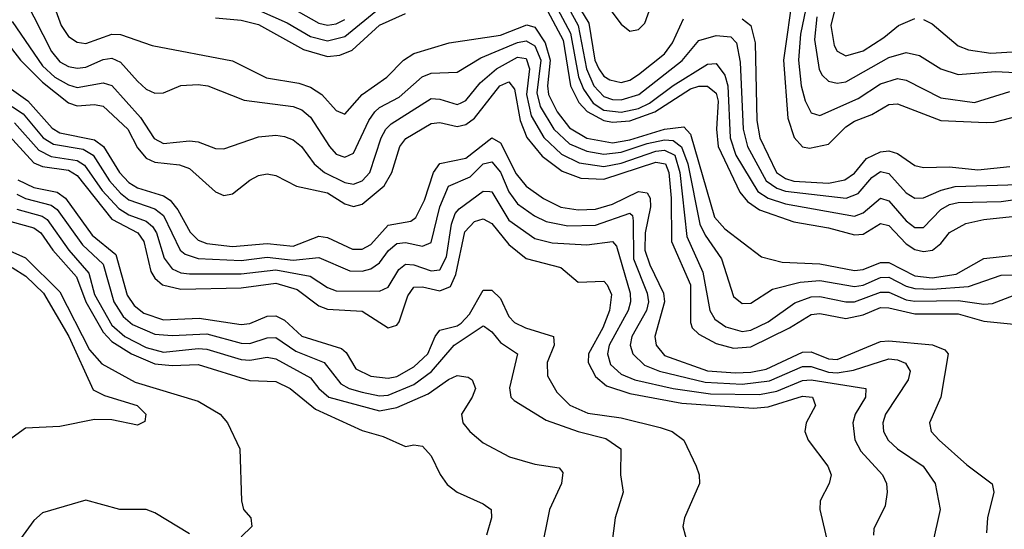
# Model space of a CAD drawing. Header units: inches. Extents: x 501365 to 657855, y 482276 to 547543.
# Tile 717 of 957: x 604337 to 606617, y 520744 to 521923. Entities that reach past the tile are written whole.
import ezdxf

# ---------------------------------------------------------------- set-up
doc = ezdxf.new("R2010")
doc.units = ezdxf.units.IN
doc.header["$MEASUREMENT"] = 0
doc.layers.add('A6502', color=7, linetype='Continuous')

msp = doc.modelspace()

# ---------------------------------------------------------------- linework, layer by layer
at = {"layer": 'A6502', "color": 5}
for points, elevation in [([(606250, 522050), (606215.1, 521910), (606223.3, 521863.3), (606230.3, 521850.3), (606250, 521839.4), (606290, 521851.6), (606338, 521882), (606372.1, 521910), (606410, 521926.1)], 3080), ([(605580.6, 522000.6), (605630.3, 521910), (605649.3, 521809.3), (605666.7, 521770), (605690, 521745.4), (605710, 521738.3), (605730, 521737.6), (605770.8, 521750), (605871.4, 521828.6), (605910, 521875.3), (605950, 521886.6), (605983.9, 521883.9), (605996.8, 521870), (606005.1, 521825.1), (606012.2, 521670), (606022.4, 521630), (606065.7, 521550), (606090, 521533.2), (606110, 521526.8), (606250.8, 521510), (606278.9, 521521.1), (606310, 521557.9), (606330, 521572.2), (606350, 521567.6), (606390, 521522.6), (606410, 521510.1), (606430, 521511), (606470.8, 521529.1), (606502.9, 521537.1), (606650, 521542.2)], 2960), ([(605657.5, 522010), (605730, 521912.9), (605750, 521896.9), (605770, 521900.4), (605784.9, 521915.1), (605816.1, 522003.9)], 3020), ([(606169.8, 522009.8), (606144.7, 521890), (606140.3, 521830), (606146.7, 521770), (606155.7, 521735.7), (606170, 521707.8), (606190, 521701.5), (606278.9, 521741.1), (606330, 521774.9), (606370, 521787), (606390, 521783.7), (606470, 521742.2), (606548.4, 521731.6), (606630, 521756.9)], 3040), ([(605610, 521989.6), (605655, 521915), (605669, 521830), (605678.1, 521810), (605690, 521792.8), (605703.9, 521783.9), (605730, 521778.2), (605750, 521783.7), (605770, 521796.3), (605830, 521844.6), (605848.7, 521870), (605874.3, 521925.7)], 2980), ([(606128.2, 521988.2), (606105.7, 521830), (606115.7, 521695.7), (606130.3, 521650.3), (606150, 521629.1), (606165.9, 521625.9), (606210, 521635.2), (606250, 521675.3), (606270, 521688.8), (606310, 521703.9), (606350, 521727), (606370, 521728.9), (606470, 521690), (606574.8, 521685.2), (606593.9, 521686.1), (606650, 521701.2)], 3020), ([(604349.3, 521970), (604410.9, 521850), (604430, 521826.2), (604450, 521814.9), (604470, 521810.9), (604490, 521813.5), (604530, 521831.4), (604550, 521834.2), (604570, 521825), (604610, 521780.7), (604630, 521762.9), (604650, 521753.6), (604670, 521754.2), (604710, 521770.7), (604750, 521773.5), (604772.2, 521770), (604856.9, 521736.9), (604970, 521722.6), (604990, 521714.8), (605010, 521697.5), (605054, 521630), (605070, 521612.3), (605090, 521605), (605110, 521614.6), (605145.5, 521690), (605159.3, 521710), (605170, 521720.1), (605215.8, 521744.2), (605268.8, 521791.2), (605290, 521799.5), (605350, 521802.2), (605404.6, 521835.4), (605490, 521870.8), (605510, 521874.2), (605530, 521862.8), (605543.6, 521830), (605534.2, 521754.2), (605542.2, 521722.2), (605574.2, 521670), (605610, 521636.2), (605650, 521618.8), (605690, 521612.2), (605730, 521616.5), (605790, 521637), (605830, 521645.3), (605850, 521643.9), (605869.3, 521629.3), (605884.3, 521590), (605911.8, 521450), (605924.3, 521424.3), (605962.5, 521370), (605990, 521283), (606010, 521266.1), (606030, 521267.2), (606080.1, 521299.9), (606144.3, 521315.7), (606190, 521319.4), (606270, 521305.9), (606290, 521309), (606330, 521327), (606350, 521327.6), (606390, 521306.4), (606410, 521300.9), (606450, 521299.4), (606534.2, 521305.8), (606610, 521332.2), (606690, 521334.3)], 2860), ([(604411.3, 521970), (604432.6, 521910), (604450, 521884.5), (604470, 521871.1), (604490, 521868.6), (604550, 521889.8), (604570, 521888.9), (604643.7, 521863.6), (604830, 521828.2), (604908.8, 521788.8), (604983.4, 521776.6), (605010, 521767), (605036.6, 521750), (605070, 521713.2), (605090, 521704.7), (605130.3, 521750), (605187.1, 521790), (605225.4, 521830), (605250, 521845.1), (605331.1, 521870), (605450, 521887.3), (605511.2, 521911.2), (605530, 521905.7), (605553.9, 521870), (605565.7, 521830), (605559.4, 521770), (605561.5, 521750), (605581.2, 521710), (605610, 521673.4), (605650, 521649), (605710, 521638.6), (605750, 521645.5), (605830, 521669.8), (605875.2, 521675.2), (605890, 521658.4), (605946.2, 521466.2), (605970, 521439.3), (606054.6, 521374.6), (606102.3, 521362.3), (606190, 521358.4), (606270, 521343.1), (606290, 521345), (606330, 521361.6), (606350, 521361.2), (606410, 521330.6), (606450, 521326.1), (606505.8, 521334.3), (606570, 521370.3), (606690, 521383.5)], 2880), ([(605553.7, 521953.7), (605595.8, 521875.8), (605612.1, 521770), (605631.9, 521731.9), (605650.8, 521710.8), (605690, 521689.7), (605710, 521686), (605750, 521689), (605808, 521710), (605890, 521763.3), (605910, 521769.5), (605930, 521769.2), (605950, 521753), (605954.7, 521734.7), (605950.2, 521670), (605954.2, 521630), (606004.3, 521524.4), (606022.3, 521502.3), (606050, 521483.4), (606130, 521455.3), (606210, 521441.5), (606270, 521425.5), (606290, 521427.3), (606330, 521451.8), (606350, 521447.2), (606390, 521404.9), (606410, 521391.7), (606430, 521387.2), (606450.4, 521390), (606470, 521405.4), (606490, 521430.8), (606528, 521452), (606570, 521461), (606694.2, 521474.2)], 2920), ([(605570, 521972.5), (605612.4, 521892.4), (605631.2, 521791.2), (605642.2, 521762.2), (605664.8, 521730), (605690, 521714), (605730, 521709.1), (605770, 521717.9), (605795.1, 521730), (605850, 521771.3), (605930, 521820.3), (605950, 521822), (605970, 521795), (605977.1, 521770), (605982, 521650), (605995.3, 521610), (606046, 521526), (606069.9, 521509.9), (606110, 521497), (606270, 521468.7), (606290, 521476.5), (606330, 521510.4), (606350, 521504), (606390, 521458), (606410, 521442.4), (606430, 521442.3), (606470, 521483.7), (606490, 521495.8), (606510, 521500.5), (606610, 521502.3), (606730, 521519.4)], 2940), ([(604790, 521927.5), (604850, 521922.2), (604890, 521912.1), (604994.1, 521854.1), (605050, 521838.2), (605078.5, 521841.5), (605107.1, 521852.9), (605170, 521910.7), (605230, 521937.7)], 2920), ([(604890, 521945.8), (604956.2, 521916.2), (605010, 521884.5), (605050, 521874.3), (605090, 521884.7), (605170, 521949.9)], 2940), ([(604982, 521942), (605030, 521915.5), (605050, 521910.7), (605070, 521913.4), (605090, 521923.6)], 2960), ([(606182.6, 521930), (606177.3, 521877.3), (606188.3, 521808.3), (606195, 521795), (606210, 521781.4), (606230, 521776.6), (606250, 521779.3), (606350, 521835.9), (606390, 521847.7), (606420.6, 521840.6), (606470, 521809.3), (606510, 521796.2), (606596.9, 521803.1), (606690, 521799.1)], 3060), ([(604319.3, 521919.3), (604390, 521816.6), (604417.9, 521790), (604450, 521772.4), (604470, 521766.8), (604530, 521777.5), (604550, 521771), (604616.8, 521696.8), (604648, 521648), (604670, 521636.7), (604730, 521643), (604750, 521640.8), (604790, 521625.2), (604810, 521624.7), (604890, 521652.6), (604930, 521656.4), (604950, 521652.9), (604970, 521644.9), (604989.5, 521629.5), (605019.2, 521590), (605042.9, 521570), (605090, 521546.8), (605110, 521542.9), (605130, 521550.1), (605147.4, 521570), (605174.1, 521650), (605184.8, 521670), (605197.5, 521682.5), (605290, 521740.8), (605310, 521739.6), (605350, 521727), (605357.5, 521730), (605370, 521736.5), (605403, 521777), (605441, 521810), (605490, 521837), (605510, 521833.3), (605517.5, 521810), (605510.4, 521750), (605521, 521701), (605550.6, 521650.6), (605591.9, 521611.9), (605632.2, 521592.2), (605690, 521583.8), (605730, 521591.3), (605810, 521619.3), (605830, 521621.3), (605853.9, 521610), (605865.8, 521570), (605881.8, 521421.8), (605918.7, 521338.7), (605935.3, 521250), (605946.8, 521230), (605972.2, 521212.2), (606010, 521201.8), (606030, 521204.6), (606070, 521224.4), (606132.3, 521267.7), (606170, 521281.8), (606190, 521282.6), (606250, 521270), (606270, 521270.2), (606330, 521292.6), (606350, 521292.5), (606390, 521275.2), (606410, 521271.8), (606510, 521273.1), (606570, 521265), (606590, 521266.3), (606650, 521289.5)], 2840), ([(606010, 521925.6), (606030.2, 521910.2), (606039.8, 521870), (606044.2, 521690), (606051.1, 521650), (606089.6, 521570), (606110, 521556), (606130, 521549.9), (606210, 521545.1), (606247.5, 521552.5), (606270, 521568.3), (606298.2, 521601.8), (606330, 521617.6), (606350, 521619.6), (606370, 521613.4), (606410, 521586.2), (606430, 521581.2), (606490, 521583), (606555.8, 521575.8), (606630, 521583.8)], 2980), ([(606430, 521923.7), (606450, 521913.7), (606510, 521862.6), (606533.9, 521853.9), (606585.7, 521845.7), (606770, 521857.2)], 3080), ([(604290.9, 521890.9), (604338.4, 521830), (604390, 521778.7), (604450, 521730.9), (604470, 521724.3), (604510, 521727.3), (604530, 521723.3), (604587.7, 521670), (604610, 521626.4), (604630, 521603.1), (604650, 521593.4), (604707.3, 521587.3), (604730, 521578.9), (604790, 521525.3), (604810, 521516.8), (604830, 521520.1), (604870, 521551.8), (604890, 521562.7), (604910, 521566.4), (604930, 521563), (604978.2, 521538.2), (605050, 521522.3), (605090, 521497.4), (605110, 521491.1), (605130, 521496.6), (605181.2, 521538.8), (605199, 521570), (605217.4, 521630), (605231.3, 521648.7), (605290, 521683.1), (605310, 521685.4), (605350, 521676.4), (605370, 521681.1), (605390, 521695.5), (605448.9, 521770), (605470, 521779.9), (605482.8, 521762.8), (605496, 521690), (605511, 521651), (605547.1, 521607.1), (605593.1, 521573.1), (605636.6, 521556.6), (605690, 521554.4), (605810, 521593.6), (605832.8, 521590), (605840.3, 521570), (605845.8, 521510), (605846.6, 521410), (605890.5, 521310), (605890, 521222.6), (605894.1, 521210), (605910, 521195.4), (605950, 521173.7), (605990, 521162.7), (606030, 521166.4), (606119.5, 521210), (606170, 521240.7), (606190, 521243.3), (606250, 521231.8), (606290, 521240.4), (606330, 521256.9), (606350, 521256.7), (606410, 521242.2), (606510, 521242.3), (606570, 521225.2), (606638.8, 521218.8)], 2820), ([(604290, 521782.1), (604355.6, 521735.6), (604412.2, 521672.2), (604430, 521661.6), (604510, 521645.4), (604531.1, 521630), (604567.9, 521570), (604590, 521546.7), (604610, 521534), (604670, 521515.8), (604685.4, 521505.4), (604703.3, 521483.3), (604731.5, 521431.5), (604750, 521412.8), (604770, 521405.4), (604830, 521398.6), (604910, 521405), (604970, 521399.2), (605030, 521422.1), (605050, 521419.2), (605107.6, 521392.4), (605130, 521392.6), (605150, 521402.9), (605190, 521448.1), (605242.8, 521457.2), (605254.6, 521465.4), (605274.3, 521505.7), (605295, 521570), (605309.8, 521590.2), (605370, 521603.2), (605430, 521649.8), (605450, 521638.3), (605486.3, 521566.3), (605510, 521537.9), (605549.7, 521509.7), (605589.7, 521489.7), (605630, 521483.2), (605670, 521485), (605710, 521496), (605770, 521525.5), (605790, 521522.3), (605797, 521510), (605797.6, 521490), (605785.1, 521430), (605784.8, 521390), (605795.8, 521355.8), (605827.8, 521290), (605830.4, 521270), (605807.8, 521190), (605811.2, 521170), (605830, 521146.4), (605930, 521110.9), (605994.3, 521105.7), (606030, 521107.2), (606065.2, 521114.8), (606150, 521153.9), (606170, 521154.5), (606210, 521138.7), (606230, 521136.6), (606330, 521178.5), (606350, 521180.4), (606450.8, 521170.8), (606479.2, 521159.2), (606486.9, 521150), (606470.1, 521050), (606443.5, 520990), (606447.8, 520970), (606466.1, 520950), (606530, 520893.3), (606588.7, 520848.7), (606592.6, 520830), (606577.8, 520770), (606575.5, 520735.5)], 2780), ([(604272.3, 521752.3), (604345.3, 521705.3), (604391.2, 521650), (604415.1, 521635.1), (604483.6, 521623.6), (604507.3, 521610), (604544.6, 521550), (604570, 521521.8), (604590, 521506.6), (604650, 521485.2), (604669.8, 521469.8), (604708.8, 521390), (604720.4, 521380.4), (604750.4, 521370.4), (604850, 521365.6), (604910, 521373.8), (604970, 521366.9), (605030, 521373.2), (605101.8, 521341.8), (605130, 521341.1), (605150, 521346.5), (605170, 521360.4), (605191.1, 521388.9), (605210, 521405.4), (605230, 521407.5), (605270, 521398.8), (605290, 521407.4), (605310.1, 521489.9), (605330, 521537.7), (605380, 521560), (605410, 521589.8), (605430, 521594), (605450, 521570.8), (605470, 521525.2), (605490, 521497.4), (605529.1, 521469.1), (605556.2, 521456.2), (605606.1, 521446.1), (605670, 521448), (605750, 521475.8), (605755.9, 521470), (605757.7, 521457.7), (605758.4, 521370), (605789.8, 521290), (605792.8, 521270), (605788.6, 521250), (605754.1, 521190), (605750.7, 521170), (605756.9, 521150), (605783.8, 521123.8), (605818.8, 521110), (605924.6, 521084.6), (606010, 521080.1), (606072.9, 521087.1), (606150, 521121), (606170, 521120.4), (606210, 521107.5), (606230, 521106), (606267.8, 521112.2), (606350, 521138.4), (606370, 521136.3), (606388.3, 521128.3), (606399.2, 521110), (606394.3, 521090), (606341.7, 521010), (606335.9, 520990), (606337.4, 520970), (606348.4, 520950), (606369.6, 520930), (606428.9, 520890), (606456.6, 520850), (606468.7, 520790), (606450.8, 520710)], 2760), ([(604324.6, 521684.6), (604381, 521621), (604410, 521606.6), (604470, 521597.5), (604486.8, 521586.8), (604527.7, 521527.7), (604566.1, 521486.1), (604590, 521471.9), (604630, 521457.4), (604644.8, 521444.8), (604654, 521430), (604671.3, 521371.3), (604690, 521346.8), (604710, 521337.7), (604730, 521335.4), (604850, 521335.4), (604930, 521344.6), (605009.9, 521329.9), (605050, 521303.3), (605070, 521295.7), (605170, 521295.2), (605190, 521304.2), (605214.7, 521345.3), (605230, 521357.4), (605250, 521356.2), (605290, 521341.9), (605310, 521344.4), (605325.6, 521374.4), (605336.7, 521450), (605345.6, 521474.4), (605354.5, 521485.5), (605410, 521526.7), (605425.5, 521525.5), (605430, 521524.6), (605470, 521459.2), (605530, 521416.7), (605570, 521406.8), (605650, 521401.9), (605710, 521410.1), (605718.9, 521398.9), (605750.6, 521290), (605751.3, 521270), (605746.1, 521250), (605702.2, 521170), (605697.9, 521150), (605704.9, 521124.9), (605730, 521102.8), (605761.7, 521090), (605850, 521069.5), (605937, 521057), (606050, 521055.5), (606090, 521063.6), (606150, 521088.2), (606170, 521089.4), (606296.3, 521070), (606295.4, 521050), (606271.5, 521010), (606266.3, 520990), (606270.6, 520950.6), (606284.6, 520924.5), (606335.1, 520870), (606344.1, 520850), (606346.1, 520830), (606341.5, 520798.5), (606314.9, 520745.1), (606314.1, 520730)], 2740), ([(604303.7, 521663.7), (604370, 521592.4), (604390, 521583.7), (604450, 521574.9), (604470, 521563.1), (604550, 521461.7), (604610.8, 521430), (604624.1, 521410), (604640.7, 521340.7), (604650, 521325.4), (604667.9, 521310), (604710, 521299.6), (604850, 521303), (604930, 521313.7), (604979.1, 521299.1), (605030, 521260.8), (605050, 521253), (605130, 521248.5), (605190, 521210.1), (605210, 521216.6), (605215.6, 521224.4), (605235.9, 521284.1), (605250, 521304), (605270, 521305.3), (605310, 521295.5), (605334.2, 521305.8), (605346.7, 521333.3), (605367.6, 521432.4), (605390, 521456.1), (605410, 521462.1), (605430, 521451.3), (605470, 521402.8), (605510, 521370.9), (605589.8, 521349.8), (605630, 521315.5), (605690, 521318.2), (605697, 521310), (605707.2, 521287.2), (605702.8, 521250), (605687.4, 521210), (605654.2, 521150), (605653.6, 521130), (605670, 521097.2), (605696, 521076), (605750, 521058.3), (605870, 521035.4), (606035.9, 521024.1), (606070, 521027.4), (606150, 521051.9), (606172.8, 521050), (606179.5, 521030), (606158, 520990), (606154.8, 520970), (606162.7, 520950), (606208.5, 520890), (606216.3, 520870), (606211.1, 520850), (606190.7, 520810), (606190.1, 520790), (606208.6, 520710)], 2720), ([(604332.5, 521552.5), (604370, 521534.6), (604424, 521524), (604443.3, 521510), (604504.7, 521424.7), (604559.8, 521379.8), (604585.8, 521285.8), (604602, 521262), (604624, 521244), (604670, 521228.9), (604752.4, 521232.4), (604850, 521217.8), (604870, 521220.2), (604910, 521237.1), (604930, 521238.1), (604950, 521227.7), (604990.5, 521190.5), (605082.5, 521162.6), (605093, 521153), (605115.4, 521115.3), (605150, 521098.5), (605190, 521093.6), (605210, 521097.7), (605250, 521119.6), (605281.8, 521150), (605298.9, 521190), (605310, 521204.8), (605350, 521214.5), (605359, 521221), (605378.2, 521241.8), (605410, 521297), (605430, 521297.5), (605450, 521278.3), (605470, 521236.6), (605482.6, 521222.6), (605508.4, 521210), (605573.4, 521190), (605575, 521170), (605558.7, 521130), (605559.4, 521099.4), (605581, 521061), (605611, 521031), (605652.4, 521012.4), (605730, 521001.7), (605819.8, 520979.8), (605847.8, 520970), (605874.7, 520950), (605903.5, 520890), (605910.7, 520870), (605911.5, 520850), (605876.3, 520770), (605872.9, 520750), (605889.1, 520690)], 2680), ([(604330, 521519.7), (604350, 521509.2), (604410, 521494.2), (604423.9, 521483.9), (604482.1, 521402.1), (604530, 521357.4), (604555.2, 521270), (604576.3, 521236.3), (604598.1, 521218.1), (604650, 521195.3), (604690, 521192.1), (604770, 521195.9), (604850, 521174.4), (604870, 521173.6), (604910, 521187.3), (604930, 521188.1), (604976.5, 521156.5), (605042.3, 521130), (605080.7, 521080.7), (605099.6, 521070), (605130, 521061.3), (605170, 521052.8), (605190, 521053.9), (605250, 521079), (605290.6, 521109.4), (605342.7, 521170), (605410, 521214.5), (605413.2, 521213.2), (605430, 521201), (605450, 521176.2), (605489.5, 521150), (605471.4, 521071.4), (605474.2, 521050), (605481.9, 521041.9), (605556.3, 520996.3), (605630, 520970), (605694, 520954), (605728.8, 520930), (605728.4, 520870), (605734.2, 520830), (605715.7, 520770), (605708.2, 520710)], 2660), ([(604330, 521484.5), (604388.8, 521468.8), (604400.7, 521460.7), (604451, 521390), (604496.9, 521336.9), (604510, 521286.9), (604550, 521216), (604580.2, 521190), (604630, 521164.3), (604670, 521153.9), (604750, 521162.5), (604770, 521160.6), (604850, 521137.1), (604870, 521135.6), (604910, 521142.3), (604930, 521138.6), (605010, 521094.7), (605029.7, 521069.7), (605053.1, 521050), (605170, 521018.2), (605210, 521025.8), (605283, 521057), (605330, 521090.8), (605350, 521100.1), (605375.6, 521095.6), (605384.7, 521090), (605392.1, 521070), (605384.8, 521050), (605359.7, 521010), (605363.2, 520990), (605379.7, 520970), (605410, 520944), (605471.5, 520911.5), (605530, 520894.6), (605585.9, 520885.9), (605595, 520875), (605591.5, 520850), (605563.5, 520790), (605543.5, 520690)], 2640), ([(604316.5, 521456.5), (604370, 521441.3), (604385.7, 521430), (604413.8, 521390), (604468.5, 521328.5), (604489.8, 521270), (604530, 521200.2), (604550, 521178.3), (604595.6, 521150), (604650, 521126.7), (604690, 521123), (604750, 521125.1), (604870, 521088.5), (604930, 521085.6), (604963.4, 521070), (605022.2, 521022.2), (605130, 520972.4), (605178.7, 520958.7), (605230, 520935.2), (605250, 520939.2), (605270, 520935.9), (605290, 520913.6), (605310.5, 520870.5), (605327.2, 520847.2), (605350.2, 520830), (605410, 520803.1), (605428.5, 520790), (605429.6, 520770), (605418.1, 520730)], 2620), ([(604220.1, 521430), (604350, 521371.9), (604430, 521293.6), (604498.9, 521158.9), (604526.9, 521126.9), (604604.6, 521084.6), (604750, 521040.6), (604801, 521010), (604818.5, 520990), (604846.5, 520930), (604850.3, 520810), (604854.9, 520790), (604872.4, 520770), (604874.6, 520750), (604850, 520726)], 2580), ([(604319.7, 521350), (604350.9, 521330), (604392.2, 521290), (604450.9, 521190), (604506.9, 521066.9), (604533.2, 521053.2), (604608.8, 521030), (604628.9, 521010), (604627, 520993), (604610, 520984.5), (604550, 520997.4), (604510, 520997.7), (604430, 520981.7), (604350, 520977.6), (604310.7, 520949.3)], 2560), ([(604730, 520733.7), (604650, 520782.1), (604630, 520789.9), (604569, 520790), (604490, 520811.6), (604390, 520782), (604370, 520764), (604338.6, 520721.4)], 2580)]:
    msp.add_lwpolyline(points, dxfattribs=dict(at, elevation=elevation))

doc.saveas('drawing.dxf')
